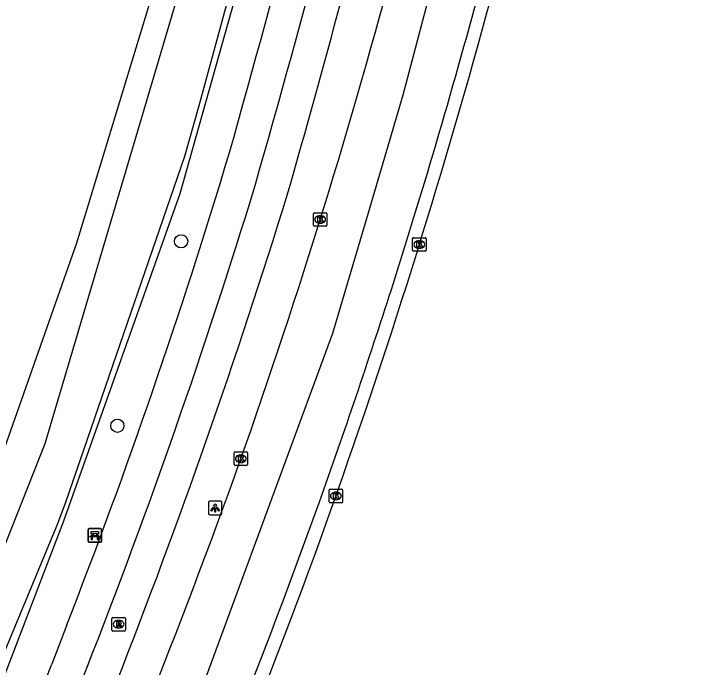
# Model space of a CAD drawing. Extents: x 162074 to 163034, y 381824 to 382557.
# Drawn here: x 162972.1 to 163023.7, y 382294 to 382342.2 of the extents above; entities that cross this region are included whole.
import ezdxf

# ---------------------------------------------------------------- set-up
doc = ezdxf.new("R2010")
doc.units = 0
for name, color, linetype in [('IMGEO_Bank', 7, 'Continuous'), ('IMGEO_Berm_groen', 7, 'Continuous'), ('IMGEO_Boom', 7, 'Continuous'), ('IMGEO_Fietspad_gesloten', 7, 'Continuous'), ('IMGEO_Kolk', 7, 'Continuous'), ('IMGEO_Lichtpunt', 7, 'Continuous'), ('IMGEO_Loofbos', 7, 'Continuous'), ('IMGEO_Rijbaan_regionaal_gesloten', 7, 'Continuous'), ('IMGEO_Rioolput', 7, 'Continuous'), ('IMGEO_Voetpad_open', 7, 'Continuous'), ('IMGEO_Waterloop', 7, 'Continuous')]:
    doc.layers.add(name, color=color, linetype=linetype)

msp = doc.modelspace()

# ---------------------------------------------------------------- linework, layer by layer
at = {"layer": 'IMGEO_Bank'}
for p, q in [((162977.604, 382303.265), (162977.604, 382304.106)), ((162977.604, 382304.106), (162977.604, 382303.265)), ((162977.679, 382304.19), (162978.52, 382304.19)), ((162978.52, 382304.19), (162977.679, 382304.19)), ((162978.604, 382304.115), (162978.604, 382303.274)), ((162978.604, 382303.274), (162978.604, 382304.115)), ((162978.301, 382303.588), (162977.908, 382303.588)), ((162977.913, 382303.696), (162977.913, 382303.802)), ((162977.957, 382303.802), (162977.957, 382303.696)), ((162978.245, 382303.808), (162977.963, 382303.808)), ((162977.963, 382303.69), (162978.245, 382303.69)), ((162978.251, 382303.696), (162978.251, 382303.802)), ((162978.295, 382303.802), (162978.295, 382303.696)), ((162978.529, 382303.19), (162977.688, 382303.19)), ((162977.688, 382303.19), (162978.529, 382303.19))]:
    msp.add_line(p, q, dxfattribs=at)
for points in [[(162977.851, 382303.588), (162977.709, 382303.588), (162977.821, 382303.69), (162977.907, 382303.69)], [(162977.907, 382303.808), (162977.821, 382303.808), (162977.821, 382303.969), (162978.384, 382303.969), (162978.384, 382303.808), (162978.301, 382303.808)], [(162977.901, 382303.581), (162977.901, 382303.374), (162977.858, 382303.374), (162977.858, 382303.581)], [(162978.301, 382303.69), (162978.384, 382303.69), (162978.496, 382303.588), (162978.357, 382303.588)], [(162978.351, 382303.581), (162978.351, 382303.374), (162978.307, 382303.374), (162978.307, 382303.581)]]:
    msp.add_lwpolyline(points, dxfattribs=at)
for centre, radius, start, end in [((162977.682, 382304.112), 0.0779, 92.4484, 184.2845), ((162977.682, 382304.112), 0.0779, 92.4484, 184.2845), ((162978.526, 382304.112), 0.0779, 2.4484, 94.2845), ((162978.526, 382304.112), 0.0779, 2.4484, 94.2845), ((162977.851, 382303.581), 0.00671, 2.8957, 87.1043), ((162977.908, 382303.581), 0.00671, 92.8957, 177.1043), ((162977.906, 382303.801), 0.00671, 2.8957, 87.1043), ((162977.906, 382303.697), 0.00671, 272.8957, 357.1043), ((162977.963, 382303.801), 0.00671, 92.8957, 177.1043), ((162977.963, 382303.697), 0.00671, 182.8957, 267.1043), ((162978.245, 382303.801), 0.00671, 2.8957, 87.1043), ((162978.245, 382303.697), 0.00671, 272.8957, 357.1043), ((162978.302, 382303.801), 0.00671, 92.8957, 177.1043), ((162978.302, 382303.697), 0.00671, 182.8957, 267.1043), ((162978.3, 382303.581), 0.00671, 2.8957, 87.1043), ((162978.357, 382303.581), 0.00671, 92.8957, 177.1043), ((162977.682, 382303.268), 0.0779, 182.4484, 274.2845), ((162977.682, 382303.268), 0.0779, 182.4484, 274.2845), ((162978.526, 382303.268), 0.0779, 272.4484, 4.2845), ((162978.526, 382303.268), 0.0779, 272.4484, 4.2845)]:
    msp.add_arc(centre, radius, start, end, dxfattribs=at)
at = {"layer": 'IMGEO_Berm_groen'}
msp.add_lwpolyline([(163009.463, 382441.916), (163003.169, 382405.357), (162992.284, 382357.026), (162984.389, 382328.919), (162975.788, 382304.752), (162968.808, 382286.538), (162960.761, 382268.931), (162951.471, 382250), (162946.499, 382240.293), (162935.836, 382222.613), (162931.089, 382215.57), (162929.737, 382213.563), (162926.945, 382208.831), (162905.804, 382178.355)], dxfattribs=at)
at = {"layer": 'IMGEO_Boom'}
for centre in [(162984.474, 382325.422), (162979.768, 382311.794)]:
    msp.add_circle(centre, 0.489, dxfattribs=at)
at = {"layer": 'IMGEO_Fietspad_gesloten'}
msp.add_lwpolyline([(162977.249, 382293.219), (162977.532, 382293.965)], dxfattribs=at)
for centre, radius, start, end in [((162160.645, 382567.343), 862.715, 343.999413, 346.610063), ((162166.632, 382565.219), 858.854, 344.02983, 346.006957), ((162523.887, 382472.122), 487.375, 338.55886, 342.98895), ((162499.714, 382481.142), 515.608, 338.57864, 342.82839)]:
    msp.add_arc(centre, radius, start, end, dxfattribs=at)
at = {"layer": 'IMGEO_Kolk'}
for p, q in [((162994.247, 382326.607), (162994.247, 382327.459)), ((162994.322, 382327.533), (162995.174, 382327.533)), ((162994.735, 382327.313), (162994.76, 382327.313)), ((162995.248, 382327.459), (162995.248, 382326.607)), ((162995.174, 382326.533), (162994.322, 382326.533)), ((162994.758, 382326.753), (162994.733, 382326.753)), ((163001.569, 382324.763), (163001.569, 382325.615)), ((163001.644, 382325.689), (163002.496, 382325.689)), ((163002.057, 382325.469), (163002.082, 382325.469)), ((163002.57, 382325.615), (163002.57, 382324.763)), ((163002.08, 382324.909), (163002.055, 382324.909)), ((163002.496, 382324.689), (163001.644, 382324.689)), ((162988.385, 382308.935), (162988.385, 382309.787)), ((162988.46, 382309.861), (162989.312, 382309.861)), ((162989.386, 382309.787), (162989.386, 382308.935)), ((162988.873, 382309.641), (162988.898, 382309.641)), ((162989.312, 382308.861), (162988.46, 382308.861)), ((162988.896, 382309.081), (162988.871, 382309.081)), ((162995.404, 382306.179), (162995.404, 382307.031)), ((162995.479, 382307.105), (162996.331, 382307.105)), ((162995.892, 382306.885), (162995.917, 382306.885)), ((162996.405, 382307.031), (162996.405, 382306.179)), ((162995.915, 382306.325), (162995.89, 382306.325)), ((162996.331, 382306.105), (162995.479, 382306.105))]:
    msp.add_line(p, q, dxfattribs=at)
for points in [[(162994.247, 382326.607), (162994.247, 382327.459)], [(162994.322, 382327.533), (162995.174, 382327.533)], [(162995.248, 382327.459), (162995.248, 382326.607)], [(162994.568, 382327.233), (162994.691, 382327.233), (162994.691, 382327.082), (162994.821, 382327.233), (162994.985, 382327.233), (162994.839, 382327.082), (162994.992, 382326.833), (162994.84, 382326.833), (162994.755, 382326.997), (162994.691, 382326.93), (162994.691, 382326.833), (162994.568, 382326.833), (162994.568, 382327.233)], [(162995.174, 382326.533), (162994.322, 382326.533)], [(163001.569, 382324.763), (163001.569, 382325.615)], [(163001.644, 382325.689), (163002.496, 382325.689)], [(163001.89, 382325.389), (163002.013, 382325.389), (163002.013, 382325.238), (163002.143, 382325.389), (163002.307, 382325.389), (163002.161, 382325.238), (163002.314, 382324.989), (163002.162, 382324.989), (163002.077, 382325.153), (163002.013, 382325.086), (163002.013, 382324.989), (163001.89, 382324.989), (163001.89, 382325.389)], [(163002.57, 382325.615), (163002.57, 382324.763)], [(163002.496, 382324.689), (163001.644, 382324.689)], [(162988.385, 382308.935), (162988.385, 382309.787)], [(162988.46, 382309.861), (162989.312, 382309.861)], [(162989.386, 382309.787), (162989.386, 382308.935)], [(162988.706, 382309.561), (162988.829, 382309.561), (162988.829, 382309.41), (162988.959, 382309.561), (162989.123, 382309.561), (162988.977, 382309.41), (162989.13, 382309.161), (162988.978, 382309.161), (162988.893, 382309.325), (162988.829, 382309.258), (162988.829, 382309.161), (162988.706, 382309.161), (162988.706, 382309.561)], [(162989.312, 382308.861), (162988.46, 382308.861)], [(162995.404, 382306.179), (162995.404, 382307.031)], [(162995.479, 382307.105), (162996.331, 382307.105)], [(162995.725, 382306.805), (162995.848, 382306.805), (162995.848, 382306.654), (162995.978, 382306.805), (162996.142, 382306.805), (162995.996, 382306.654), (162996.149, 382306.405), (162995.997, 382306.405), (162995.912, 382306.569), (162995.848, 382306.502), (162995.848, 382306.405), (162995.725, 382306.405), (162995.725, 382306.805)], [(162996.405, 382307.031), (162996.405, 382306.179)], [(162996.331, 382306.105), (162995.479, 382306.105)]]:
    msp.add_lwpolyline(points, dxfattribs=at)
for centre, start, end in [((162994.324, 382327.457), 91.552, 178.448), ((162994.324, 382327.457), 91.552, 178.448), ((162995.172, 382327.457), 1.552, 88.448), ((162995.172, 382327.457), 1.552, 88.448), ((162994.324, 382326.609), 181.552, 268.448), ((162994.324, 382326.609), 181.552, 268.448), ((162995.172, 382326.609), 271.552, 358.448), ((162995.172, 382326.609), 271.552, 358.448), ((163001.646, 382325.613), 91.552, 178.448), ((163001.646, 382325.613), 91.552, 178.448), ((163002.494, 382325.613), 1.552, 88.448), ((163002.494, 382325.613), 1.552, 88.448), ((163001.646, 382324.765), 181.552, 268.448), ((163001.646, 382324.765), 181.552, 268.448), ((163002.494, 382324.765), 271.552, 358.448), ((163002.494, 382324.765), 271.552, 358.448), ((162988.462, 382309.785), 91.552, 178.448), ((162988.462, 382309.785), 91.552, 178.448), ((162989.31, 382309.785), 1.552, 88.448), ((162989.31, 382309.785), 1.552, 88.448), ((162988.462, 382308.937), 181.552, 268.448), ((162988.462, 382308.937), 181.552, 268.448), ((162989.31, 382308.937), 271.552, 358.448), ((162989.31, 382308.937), 271.552, 358.448), ((162995.481, 382307.029), 91.552, 178.448), ((162995.481, 382307.029), 91.552, 178.448), ((162996.329, 382307.029), 1.552, 88.448), ((162996.329, 382307.029), 1.552, 88.448), ((162995.481, 382306.181), 181.552, 268.448), ((162995.481, 382306.181), 181.552, 268.448), ((162996.329, 382306.181), 271.552, 358.448), ((162996.329, 382306.181), 271.552, 358.448)]:
    msp.add_arc(centre, 0.0765, start, end, dxfattribs=at)
for centre, major_axis, ratio, start_param, end_param in [((162994.734, 382327.033), (-0.387, 0.002), 0.722429, 4.712389, 7.853982), ((162994.759, 382327.033), (-0.39, 0.002), 0.717154, 1.570796, 4.712389), ((163002.056, 382325.189), (-0.387, 0.002), 0.722429, 4.712389, 7.853982), ((163002.081, 382325.189), (-0.39, 0.002), 0.717154, 1.570796, 4.712389), ((162988.872, 382309.361), (-0.387, 0.002), 0.722429, 4.712389, 7.853982), ((162988.897, 382309.361), (-0.39, 0.002), 0.717154, 1.570796, 4.712389), ((162995.891, 382306.605), (-0.387, 0.002), 0.722429, 4.712389, 7.853982), ((162995.916, 382306.605), (-0.39, 0.002), 0.717154, 1.570796, 4.712389)]:
    msp.add_ellipse(centre, major_axis=major_axis, ratio=ratio, start_param=start_param, end_param=end_param, dxfattribs=at)
at = {"layer": 'IMGEO_Lichtpunt'}
for p, q in [((162987.395, 382306.214), (162986.587, 382306.214)), ((162987.395, 382306.214), (162986.587, 382306.214)), ((162986.493, 382306.119), (162986.493, 382305.312)), ((162986.493, 382306.119), (162986.493, 382305.312)), ((162987.489, 382305.312), (162987.489, 382306.119)), ((162987.489, 382305.312), (162987.489, 382306.119)), ((162986.587, 382305.218), (162987.395, 382305.218)), ((162986.587, 382305.218), (162987.395, 382305.218))]:
    msp.add_line(p, q, dxfattribs=at)
for points in [[(162986.867, 382305.783), (162986.906, 382305.755), (162986.718, 382305.493), (162986.68, 382305.52), (162986.867, 382305.783)], [(162986.969, 382305.735), (162987.016, 382305.735), (162987.016, 382305.413), (162986.969, 382305.413), (162986.969, 382305.735)], [(162987.079, 382305.755), (162987.117, 382305.782), (162987.304, 382305.52), (162987.265, 382305.492), (162987.079, 382305.755)]]:
    msp.add_lwpolyline(points, dxfattribs=at)
msp.add_circle((162986.992, 382305.917), 0.0994, dxfattribs=at)
for centre, start, end in [((162986.587, 382306.119), 90, 180), ((162986.587, 382306.119), 90, 180), ((162987.395, 382306.119), 0, 90), ((162987.395, 382306.119), 0, 90), ((162986.587, 382305.312), 180, 270), ((162986.587, 382305.312), 180, 270), ((162987.395, 382305.312), 270, 0), ((162987.395, 382305.312), 270, 360)]:
    msp.add_arc(centre, 0.0946, start, end, dxfattribs=at)
at = {"layer": 'IMGEO_Loofbos'}
msp.add_lwpolyline([(162920.308, 382210.566), (162927.039, 382220.169), (162941.092, 382243.667), (162944.627, 382250), (162956.799, 382274.275), (162963.955, 382290.894), (162969.218, 382303.881), (162976.764, 382325.307), (162982.193, 382343.106), (162986.049, 382356.464), (162989.459, 382370.819), (162998.355, 382413.783)], dxfattribs=at)
at = {"layer": 'IMGEO_Rijbaan_regionaal_gesloten'}
msp.add_lwpolyline([(163020.222, 382446.563), (163023.682, 382445.756), (163021.024, 382426.499), (163020.138, 382421.707), (163019.252, 382416.915), (163015.267, 382394.846), (163008.303, 382364.481), (163000.856, 382336.21), (162998.252, 382327.416), (162995.648, 382318.621), (162984.803, 382289.132), (162980.91, 382279.813), (162977.017, 382270.493), (162968.675, 382253.662), (162966.989, 382250), (162962.804, 382241.338), (162958.2, 382233.459)], dxfattribs=at)
for centre, radius, start, end in [((162510.81, 382477.68), 514.385, 341.99306, 346.3909), ((162530.532, 382471.895), 492.857, 342.27787, 345.06602), ((162533.588, 382470.197), 482.873, 340.2279, 344.90767), ((162530.429, 382471.973), 492.979, 340.33893, 342.27284), ((162533.137, 382470.403), 490.902, 337.34302, 341.99523), ((162495.942, 382485.702), 523.547, 335.68996, 340.02479), ((162510.64, 382479.364), 514.101, 335.71181, 340.30528)]:
    msp.add_arc(centre, radius, start, end, dxfattribs=at)
at = {"layer": 'IMGEO_Rioolput'}
for p, q in [((162979.359, 382296.701), (162979.359, 382297.553)), ((162979.434, 382297.627), (162980.286, 382297.627)), ((162979.847, 382297.407), (162979.872, 382297.407)), ((162980.36, 382297.553), (162980.36, 382296.701)), ((162980.286, 382296.627), (162979.434, 382296.627)), ((162979.87, 382296.847), (162979.845, 382296.847))]:
    msp.add_line(p, q, dxfattribs=at)
for points in [[(162979.359, 382296.701), (162979.359, 382297.553)], [(162979.434, 382297.627), (162980.286, 382297.627)], [(162980.36, 382297.553), (162980.36, 382296.701)], [(162979.948, 382297.325), (162979.696, 382297.327), (162979.696, 382296.927)], [(162979.696, 382296.927), (162979.82, 382296.927), (162979.82, 382297.089), (162979.831, 382297.089)], [(162979.874, 382297.246), (162979.82, 382297.246), (162979.82, 382297.165)], [(162979.82, 382297.165), (162979.872, 382297.165)], [(162979.878, 382297.06), (162979.949, 382296.927), (162980.089, 382296.927), (162980.024, 382297.053)], [(162980.286, 382296.627), (162979.434, 382296.627)]]:
    msp.add_lwpolyline(points, dxfattribs=at)
for centre, radius, start, end in [((162979.436, 382297.551), 0.0765, 91.552, 178.448), ((162979.436, 382297.551), 0.0765, 91.552, 178.448), ((162980.284, 382297.551), 0.0765, 1.552, 88.448), ((162980.284, 382297.551), 0.0765, 1.552, 88.448), ((162979.83, 382297.036), 0.0533, 26.0293, 88.6989), ((162979.856, 382297.354), 0.19, 274.7715, 282.9687), ((162979.88, 382297.15), 0.0964, 77.0061, 93.1865), ((162979.894, 382297.207), 0.0378, 276.6634, 79.6772), ((162979.947, 382297.215), 0.109, 350.3612, 89.416), ((162979.945, 382297.215), 0.112, 277.5842, 350.9817), ((162979.929, 382297), 0.108, 29.5134, 73.7905), ((162979.436, 382296.703), 0.0765, 181.552, 268.448), ((162979.436, 382296.703), 0.0765, 181.552, 268.448), ((162980.284, 382296.703), 0.0765, 271.552, 358.448), ((162980.284, 382296.703), 0.0765, 271.552, 358.448)]:
    msp.add_arc(centre, radius, start, end, dxfattribs=at)
for centre, major_axis, ratio, start_param, end_param in [((162979.846, 382297.127), (-0.387, 0.002), 0.722429, 4.712389, 7.853982), ((162979.871, 382297.127), (-0.39, 0.002), 0.717154, 1.570796, 4.712389)]:
    msp.add_ellipse(centre, major_axis=major_axis, ratio=ratio, start_param=start_param, end_param=end_param, dxfattribs=at)
at = {"layer": 'IMGEO_Voetpad_open'}
msp.add_lwpolyline([(162976.033, 382297.074), (162974.929, 382294.187)], dxfattribs=at)
for centre, radius, start, end in [((162112.043, 382579.694), 910.354, 344.210364, 346.691122), ((162544.43, 382465.141), 463.171, 338.72403, 343.29194), ((162584.815, 382448.206), 419.418, 332.8016, 338.45559)]:
    msp.add_arc(centre, radius, start, end, dxfattribs=at)
at = {"layer": 'IMGEO_Waterloop'}
for points in [[(162994.251, 382448.974), (162998.667, 382428.337), (163000.196, 382423.666), (163000.875, 382419.675), (163000.068, 382413.008), (162995.227, 382387.912), (162988.433, 382357.849), (162974.421, 382310.46), (162969.325, 382297.636), (162955.992, 382266.044), (162931.618, 382221.798), (162918.54, 382203.454), (162892.722, 382168.464)], [(162910.026, 382185.333), (162923.062, 382203.846), (162934.76, 382221.447), (162938.115, 382226.798), (162950.695, 382249.292), (162959.187, 382266.607), (162961.799, 382271.914), (162975.365, 382304.579), (162975.992, 382306.224), (162984.75, 382331.723), (162985.811, 382335.46), (162989.378, 382348.581), (163001.225, 382400.343), (163008.614, 382441.447), (163008.773, 382448.889)]]:
    msp.add_lwpolyline(points, dxfattribs=at)

doc.saveas('drawing.dxf')
